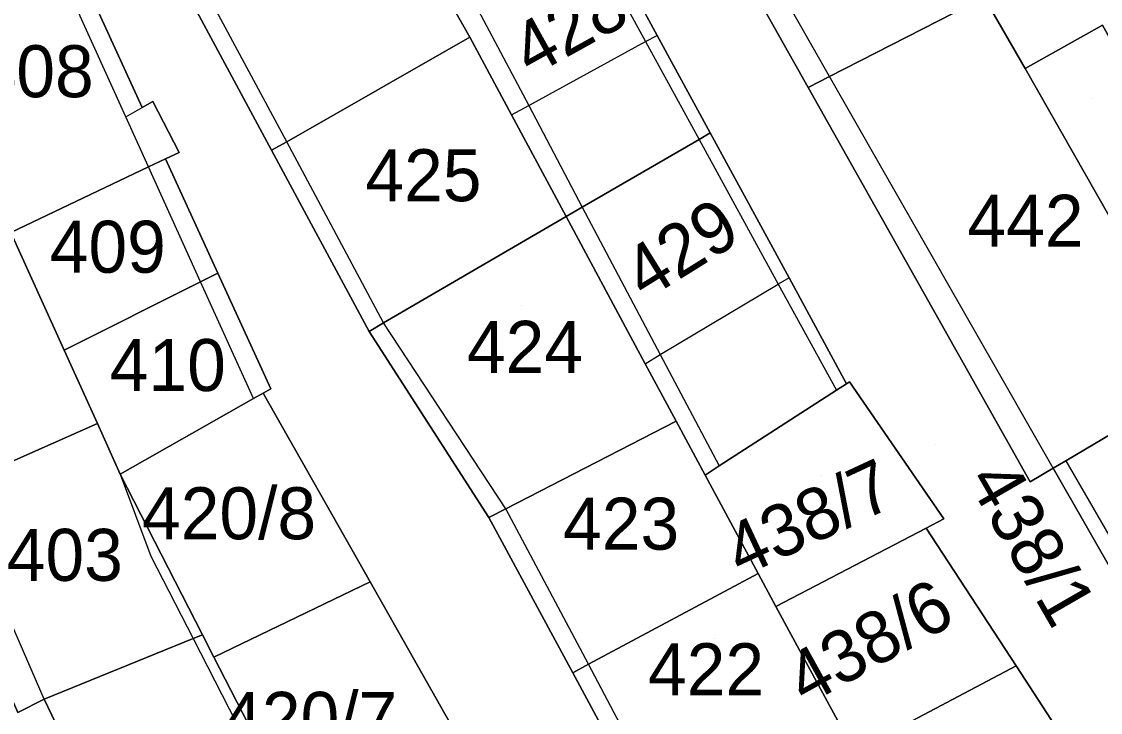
# Model space of a CAD drawing. Extents: x -263943 to -261149, y -1236934 to -1230686.
# Drawn here: x -262825.9 to -262784.4, y -1235527.52 to -1235500.95 of the extents above; entities that cross this region are included whole.
import ezdxf

# ---------------------------------------------------------------- set-up
doc = ezdxf.new("R2010")
doc.units = 0
for name, color, linetype in [('body_kn', 7, 'Continuous'), ('kladpar_druhypozemkov', 7, 'Continuous'), ('kladpar_hranice', 7, 'Continuous'), ('kladpar_parcelnecisla', 7, 'Continuous'), ('kladpar_plochy', 7, 'Continuous'), ('zappar_hrandruhpozemk', 7, 'Continuous')]:
    doc.layers.add(name, color=color, linetype=linetype)

msp = doc.modelspace()

# ---------------------------------------------------------------- linework, layer by layer
at = {"layer": 'body_kn'}
for p, q in [((-262801.45, -1235501.48), (-262801.45, -1235501.48)), ((-262808.66, -1235501.55), (-262808.66, -1235501.55)), ((-262808.66, -1235501.55), (-262808.66, -1235501.55)), ((-262801.9, -1235501.72), (-262801.9, -1235501.72)), ((-262801.9, -1235501.72), (-262801.9, -1235501.72)), ((-262794.82, -1235503.06), (-262794.82, -1235503.06)), ((-262794.82, -1235503.06), (-262794.82, -1235503.06)), ((-262787.3, -1235502.76), (-262787.3, -1235502.76)), ((-262795.64, -1235503.48), (-262795.64, -1235503.48)), ((-262821.26, -1235504.26), (-262821.26, -1235504.26)), ((-262820.85, -1235504.02), (-262820.85, -1235504.02)), ((-262806.39, -1235504.18), (-262806.39, -1235504.18)), ((-262806.39, -1235504.18), (-262806.39, -1235504.18)), ((-262821.88, -1235504.62), (-262821.88, -1235504.62)), ((-262821.88, -1235504.62), (-262821.88, -1235504.62)), ((-262807.05, -1235504.54), (-262807.05, -1235504.54)), ((-262807.05, -1235504.54), (-262807.05, -1235504.54)), ((-262799.41, -1235505.23), (-262799.41, -1235505.23)), ((-262815.7, -1235505.57), (-262815.7, -1235505.57)), ((-262815.7, -1235505.57), (-262815.7, -1235505.57)), ((-262799.84, -1235505.48), (-262799.84, -1235505.48)), ((-262799.84, -1235505.48), (-262799.84, -1235505.48)), ((-262819.84, -1235505.98), (-262819.84, -1235505.98)), ((-262819.84, -1235505.98), (-262819.84, -1235505.98)), ((-262816.28, -1235505.9), (-262816.28, -1235505.9)), ((-262820.36, -1235506.23), (-262820.36, -1235506.23)), ((-262821.01, -1235506.54), (-262821.01, -1235506.54)), ((-262821.01, -1235506.54), (-262821.01, -1235506.54)), ((-262804.33, -1235508.09), (-262804.33, -1235508.09)), ((-262804.33, -1235508.09), (-262804.33, -1235508.09)), ((-262804.95, -1235508.45), (-262804.95, -1235508.45)), ((-262818.35, -1235510.62), (-262818.35, -1235510.62)), ((-262819.01, -1235510.96), (-262819.01, -1235510.96)), ((-262819.01, -1235510.96), (-262819.01, -1235510.96)), ((-262796.38, -1235510.8), (-262796.38, -1235510.8)), ((-262796.38, -1235510.8), (-262796.38, -1235510.8)), ((-262796.8, -1235511.05), (-262796.8, -1235511.05)), ((-262811.97, -1235512.54), (-262811.97, -1235512.54)), ((-262811.97, -1235512.54), (-262811.97, -1235512.54)), ((-262812.53, -1235512.87), (-262812.53, -1235512.87)), ((-262824.26, -1235513.59), (-262824.26, -1235513.59)), ((-262801.33, -1235513.76), (-262801.33, -1235513.76)), ((-262801.33, -1235513.76), (-262801.33, -1235513.76)), ((-262801.91, -1235514.11), (-262801.91, -1235514.11)), ((-262801.91, -1235514.11), (-262801.91, -1235514.11)), ((-262816.31, -1235515.07), (-262816.31, -1235515.07)), ((-262794.56, -1235515.13), (-262794.56, -1235515.13)), ((-262794.17, -1235514.88), (-262794.17, -1235514.88)), ((-262794.17, -1235514.88), (-262794.17, -1235514.88)), ((-262794.06, -1235514.81), (-262794.06, -1235514.81)), ((-262816.97, -1235515.45), (-262816.97, -1235515.45)), ((-262816.97, -1235515.45), (-262816.97, -1235515.45)), ((-262816.6, -1235515.24), (-262816.6, -1235515.24)), ((-262816.6, -1235515.24), (-262816.6, -1235515.24)), ((-262822.98, -1235516.41), (-262822.98, -1235516.41)), ((-262800.72, -1235516.32), (-262800.72, -1235516.32)), ((-262799.07, -1235518.04), (-262799.07, -1235518.04)), ((-262785.73, -1235517.84), (-262785.73, -1235517.84)), ((-262785.73, -1235517.84), (-262785.73, -1235517.84)), ((-262822.1, -1235518.36), (-262822.1, -1235518.36)), ((-262822.1, -1235518.36), (-262822.1, -1235518.36)), ((-262799.61, -1235518.39), (-262799.61, -1235518.39)), ((-262786.22, -1235518.13), (-262786.22, -1235518.13)), ((-262786.22, -1235518.13), (-262786.22, -1235518.13)), ((-262787.11, -1235518.65), (-262787.11, -1235518.65)), ((-262807.27, -1235519.69), (-262807.27, -1235519.69)), ((-262807.27, -1235519.69), (-262807.27, -1235519.69)), ((-262807.92, -1235520.02), (-262807.92, -1235520.02)), ((-262790.43, -1235520.08), (-262790.43, -1235520.08)), ((-262791.1, -1235520.43), (-262791.1, -1235520.43)), ((-262820.92, -1235521.51), (-262820.92, -1235521.51)), ((-262797.57, -1235522.18), (-262797.57, -1235522.18)), ((-262812.49, -1235522.5), (-262812.49, -1235522.5)), ((-262796.89, -1235523.44), (-262796.89, -1235523.44)), ((-262796.89, -1235523.44), (-262796.89, -1235523.44)), ((-262819.29, -1235524.68), (-262819.29, -1235524.68)), ((-262819.29, -1235524.68), (-262819.29, -1235524.68)), ((-262818.94, -1235524.54), (-262818.94, -1235524.54)), ((-262818.5, -1235525.39), (-262818.5, -1235525.39)), ((-262804.09, -1235525.67), (-262804.09, -1235525.67)), ((-262804.09, -1235525.67), (-262804.09, -1235525.67)), ((-262787.65, -1235525.73), (-262787.65, -1235525.73)), ((-262804.7, -1235526), (-262804.7, -1235526)), ((-262825.02, -1235527.01), (-262825.02, -1235527.01)), ((-262825.02, -1235527.01), (-262825.02, -1235527.01))]:
    msp.add_line(p, q, dxfattribs=at)
at = {"layer": 'kladpar_druhypozemkov'}
for p, q in [((-262825.63, -1235502.26), (-262825.63, -1235502.26)), ((-262784.73, -1235503.92), (-262784.73, -1235503.92)), ((-262810.83, -1235505.91), (-262810.83, -1235505.91)), ((-262788.58, -1235507.56), (-262788.58, -1235507.56)), ((-262822.53, -1235508.51), (-262822.53, -1235508.51)), ((-262800.88, -1235508.46), (-262800.88, -1235508.46)), ((-262806.68, -1235511.86), (-262806.68, -1235511.86)), ((-262820.73, -1235513.21), (-262820.73, -1235513.21)), ((-262790.78, -1235517.21), (-262790.78, -1235517.21)), ((-262795.13, -1235518.41), (-262795.13, -1235518.41)), ((-262817.58, -1235518.76), (-262817.58, -1235518.76)), ((-262802.83, -1235519.26), (-262802.83, -1235519.26)), ((-262824.53, -1235520.66), (-262824.53, -1235520.66)), ((-262793.46, -1235523.87), (-262793.46, -1235523.87)), ((-262799.23, -1235524.66), (-262799.23, -1235524.66)), ((-262814.42, -1235526.89), (-262814.42, -1235526.89))]:
    msp.add_line(p, q, dxfattribs=at)
at = {"layer": 'kladpar_hranice'}
for points in [[(-262808.66, -1235501.55), (-262815.7, -1235505.57), (-262816.28, -1235505.9), (-262822.49, -1235494.36), (-262814.95, -1235490.62), (-262814.27, -1235491.63), (-262809.52, -1235500.03), (-262808.66, -1235501.55)], [(-262794.82, -1235503.06), (-262795.64, -1235503.48), (-262800.6, -1235494.66), (-262799.85, -1235494.25), (-262793.57, -1235490.83), (-262788.39, -1235499.76), (-262788.87, -1235500.01), (-262794.82, -1235503.06)], [(-262822.49, -1235494.36), (-262816.28, -1235505.9), (-262812.53, -1235512.87), (-262807.92, -1235520.02), (-262804.7, -1235526), (-262801.27, -1235532.35), (-262797.68, -1235539.17), (-262794.1, -1235545.96)], [(-262800.6, -1235494.66), (-262795.64, -1235503.48), (-262787.11, -1235518.65), (-262786.22, -1235518.13), (-262782.42, -1235524.78), (-262778.55, -1235531.56), (-262770.44, -1235545.76), (-262770.24, -1235546.12)], [(-262819.84, -1235505.98), (-262820.36, -1235506.23), (-262821.01, -1235506.54), (-262826.31, -1235509.06), (-262826.46, -1235508.74), (-262828.42, -1235504.4), (-262830.34, -1235500.17), (-262830.49, -1235499.84), (-262831.03, -1235498.65), (-262825.17, -1235495.71), (-262821.26, -1235504.26), (-262820.85, -1235504.02), (-262819.84, -1235505.98)], [(-262798.08, -1235550.53), (-262801.15, -1235545.26), (-262801.88, -1235543.16), (-262803.16, -1235539.45), (-262804.42, -1235535.82), (-262805.8, -1235536.66), (-262810, -1235528.66), (-262809.23, -1235528.25), (-262812.49, -1235522.5), (-262816.6, -1235515.24), (-262816.31, -1235515.07), (-262818.35, -1235510.62), (-262820.36, -1235506.23), (-262819.84, -1235505.98), (-262820.85, -1235504.02), (-262821.26, -1235504.26), (-262825.17, -1235495.71)], [(-262804.33, -1235508.09), (-262804.95, -1235508.45), (-262807.05, -1235504.54), (-262808.66, -1235501.55), (-262809.52, -1235500.03), (-262808.79, -1235499.65), (-262808.23, -1235499.36), (-262804.3, -1235497.33), (-262803.84, -1235497.09), (-262801.45, -1235501.48), (-262799.41, -1235505.23), (-262799.84, -1235505.48), (-262804.33, -1235508.09)], [(-262766.8, -1235557.08), (-262775.59, -1235545), (-262782, -1235533.78), (-262784.78, -1235529.44), (-262785.12, -1235529.61), (-262787.65, -1235525.73), (-262791.1, -1235520.43), (-262790.43, -1235520.08), (-262794.06, -1235514.81), (-262794.17, -1235514.88), (-262796.38, -1235510.8), (-262799.41, -1235505.23), (-262801.45, -1235501.48), (-262803.84, -1235497.09)], [(-262830.34, -1235500.17), (-262835.79, -1235502.34), (-262836.89, -1235502.78), (-262834.96, -1235507.19), (-262833.74, -1235509.98), (-262833.04, -1235511.56), (-262832.13, -1235513.64), (-262831.8, -1235514.37), (-262831.58, -1235514.88), (-262829.62, -1235519.34), (-262826.04, -1235527.52), (-262825.02, -1235527.01), (-262822.86, -1235531.54), (-262819.76, -1235538.02), (-262817.08, -1235543.62), (-262814.41, -1235549.2), (-262810.78, -1235555.75)], [(-262830.34, -1235500.17), (-262828.42, -1235504.4), (-262826.46, -1235508.74), (-262826.31, -1235509.06), (-262824.26, -1235513.59), (-262822.98, -1235516.41), (-262828.57, -1235518.88), (-262829.62, -1235519.34), (-262831.58, -1235514.88), (-262831.8, -1235514.37), (-262832.13, -1235513.64), (-262833.04, -1235511.56), (-262833.74, -1235509.98), (-262834.96, -1235507.19), (-262836.89, -1235502.78), (-262835.79, -1235502.34), (-262830.34, -1235500.17)], [(-262786.22, -1235518.13), (-262787.11, -1235518.65), (-262795.64, -1235503.48), (-262794.82, -1235503.06), (-262788.87, -1235500.01), (-262787.3, -1235502.76), (-262781.34, -1235513.23), (-262780.48, -1235514.73), (-262785.73, -1235517.84), (-262786.22, -1235518.13)], [(-262743.99, -1235566.66), (-262747.88, -1235560.71), (-262751.26, -1235555.95), (-262751.42, -1235555.35), (-262751.42, -1235554.93), (-262758.68, -1235543.02), (-262764.16, -1235534.01), (-262768.16, -1235536.37), (-262772.89, -1235528.06), (-262776.64, -1235521.47), (-262780.48, -1235514.73), (-262781.34, -1235513.23), (-262778.51, -1235511.55), (-262784.32, -1235501.09), (-262787.3, -1235502.76), (-262788.87, -1235500.01)], [(-262784.32, -1235501.09), (-262778.51, -1235511.55), (-262781.34, -1235513.23), (-262787.3, -1235502.76), (-262784.32, -1235501.09)], [(-262811.97, -1235512.54), (-262812.53, -1235512.87), (-262816.28, -1235505.9), (-262815.7, -1235505.57), (-262808.66, -1235501.55), (-262807.05, -1235504.54), (-262804.95, -1235508.45), (-262811.97, -1235512.54)], [(-262794.17, -1235514.88), (-262794.56, -1235515.13), (-262799.07, -1235518.04), (-262799.61, -1235518.39), (-262800.72, -1235516.32), (-262801.91, -1235514.11), (-262804.95, -1235508.45), (-262804.33, -1235508.09), (-262799.84, -1235505.48), (-262799.41, -1235505.23), (-262796.38, -1235510.8), (-262794.17, -1235514.88)], [(-262819.01, -1235510.96), (-262824.26, -1235513.59), (-262826.31, -1235509.06), (-262821.01, -1235506.54), (-262820.36, -1235506.23), (-262818.35, -1235510.62), (-262819.01, -1235510.96)], [(-262807.27, -1235519.69), (-262807.92, -1235520.02), (-262812.53, -1235512.87), (-262811.97, -1235512.54), (-262804.95, -1235508.45), (-262801.91, -1235514.11), (-262800.72, -1235516.32), (-262807.27, -1235519.69)], [(-262816.6, -1235515.24), (-262816.97, -1235515.45), (-262822.1, -1235518.36), (-262822.98, -1235516.41), (-262824.26, -1235513.59), (-262819.01, -1235510.96), (-262818.35, -1235510.62), (-262816.31, -1235515.07), (-262816.6, -1235515.24)], [(-262782.42, -1235524.78), (-262786.22, -1235518.13), (-262785.73, -1235517.84), (-262780.48, -1235514.73), (-262776.64, -1235521.47), (-262781.91, -1235524.49), (-262782.42, -1235524.78)], [(-262796.89, -1235523.44), (-262797.57, -1235522.18), (-262799.61, -1235518.39), (-262799.07, -1235518.04), (-262794.56, -1235515.13), (-262794.17, -1235514.88), (-262794.06, -1235514.81), (-262790.43, -1235520.08), (-262791.1, -1235520.43), (-262796.89, -1235523.44)], [(-262822.1, -1235518.36), (-262816.97, -1235515.45), (-262816.6, -1235515.24), (-262812.49, -1235522.5), (-262818.5, -1235525.39), (-262818.94, -1235524.54), (-262822.1, -1235518.36)], [(-262819.29, -1235524.68), (-262825.02, -1235527.01), (-262826.04, -1235527.52), (-262829.62, -1235519.34), (-262828.57, -1235518.88), (-262822.98, -1235516.41), (-262822.1, -1235518.36), (-262818.94, -1235524.54), (-262819.29, -1235524.68)], [(-262804.09, -1235525.67), (-262804.7, -1235526), (-262807.92, -1235520.02), (-262807.27, -1235519.69), (-262800.72, -1235516.32), (-262799.61, -1235518.39), (-262797.57, -1235522.18), (-262804.09, -1235525.67)], [(-262794.17, -1235528.46), (-262796.89, -1235523.44), (-262791.1, -1235520.43), (-262787.65, -1235525.73), (-262793.87, -1235529.02), (-262794.17, -1235528.46)], [(-262800.71, -1235532.04), (-262801.27, -1235532.35), (-262804.7, -1235526), (-262804.09, -1235525.67), (-262797.57, -1235522.18), (-262796.89, -1235523.44), (-262794.17, -1235528.46), (-262800.71, -1235532.04)], [(-262815.36, -1235531.5), (-262816.75, -1235528.8), (-262818.5, -1235525.39), (-262812.49, -1235522.5), (-262809.23, -1235528.25), (-262810, -1235528.66), (-262815.36, -1235531.5)], [(-262816.75, -1235528.8), (-262817.1, -1235528.95), (-262822.86, -1235531.54), (-262825.02, -1235527.01), (-262819.29, -1235524.68), (-262818.94, -1235524.54), (-262818.5, -1235525.39), (-262816.75, -1235528.8)], [(-262793.87, -1235529.02), (-262787.65, -1235525.73), (-262785.12, -1235529.61), (-262791.64, -1235533.12), (-262793.87, -1235529.02)]]:
    msp.add_lwpolyline(points, dxfattribs=at)
at = {"layer": 'kladpar_plochy'}
for p, q in [((-262787.3, -1235502.76), (-262788.87, -1235500.01)), ((-262784.32, -1235501.09), (-262787.3, -1235502.76))]:
    msp.add_line(p, q, dxfattribs=at)
for points in [[(-262808.66, -1235501.55), (-262815.7, -1235505.57), (-262816.28, -1235505.9), (-262822.49, -1235494.36), (-262814.95, -1235490.62), (-262814.27, -1235491.63), (-262809.52, -1235500.03)], [(-262794.82, -1235503.06), (-262795.64, -1235503.48), (-262800.6, -1235494.66), (-262799.85, -1235494.25), (-262793.57, -1235490.83), (-262788.39, -1235499.76), (-262788.87, -1235500.01)], [(-262819.84, -1235505.98), (-262820.36, -1235506.23), (-262821.01, -1235506.54), (-262826.31, -1235509.06), (-262826.46, -1235508.74), (-262828.42, -1235504.4), (-262830.34, -1235500.17), (-262830.49, -1235499.84), (-262831.03, -1235498.65), (-262825.17, -1235495.71), (-262821.26, -1235504.26), (-262820.85, -1235504.02)], [(-262804.33, -1235508.09), (-262804.95, -1235508.45), (-262807.05, -1235504.54), (-262808.66, -1235501.55), (-262809.52, -1235500.03), (-262808.79, -1235499.65), (-262808.23, -1235499.36), (-262804.3, -1235497.33), (-262803.84, -1235497.09), (-262801.45, -1235501.48), (-262799.41, -1235505.23), (-262799.84, -1235505.48)], [(-262830.34, -1235500.17), (-262828.42, -1235504.4), (-262826.46, -1235508.74), (-262826.31, -1235509.06), (-262824.26, -1235513.59), (-262822.98, -1235516.41), (-262828.57, -1235518.88), (-262829.62, -1235519.34), (-262831.58, -1235514.88), (-262831.8, -1235514.37), (-262832.13, -1235513.64), (-262833.04, -1235511.56), (-262833.74, -1235509.98), (-262834.96, -1235507.19), (-262836.89, -1235502.78), (-262835.79, -1235502.34)], [(-262786.22, -1235518.13), (-262787.11, -1235518.65), (-262795.64, -1235503.48), (-262794.82, -1235503.06), (-262788.87, -1235500.01), (-262787.3, -1235502.76), (-262781.34, -1235513.23), (-262780.48, -1235514.73), (-262785.73, -1235517.84)], [(-262784.32, -1235501.09), (-262778.51, -1235511.55), (-262781.34, -1235513.23), (-262787.3, -1235502.76)], [(-262811.97, -1235512.54), (-262812.53, -1235512.87), (-262816.28, -1235505.9), (-262815.7, -1235505.57), (-262808.66, -1235501.55), (-262807.05, -1235504.54), (-262804.95, -1235508.45)], [(-262794.17, -1235514.88), (-262794.56, -1235515.13), (-262799.07, -1235518.04), (-262799.61, -1235518.39), (-262800.72, -1235516.32), (-262801.91, -1235514.11), (-262804.95, -1235508.45), (-262804.33, -1235508.09), (-262799.84, -1235505.48), (-262799.41, -1235505.23), (-262796.38, -1235510.8)], [(-262819.01, -1235510.96), (-262824.26, -1235513.59), (-262826.31, -1235509.06), (-262821.01, -1235506.54), (-262820.36, -1235506.23), (-262818.35, -1235510.62)], [(-262807.27, -1235519.69), (-262807.92, -1235520.02), (-262812.53, -1235512.87), (-262811.97, -1235512.54), (-262804.95, -1235508.45), (-262801.91, -1235514.11), (-262800.72, -1235516.32)], [(-262816.6, -1235515.24), (-262816.97, -1235515.45), (-262822.1, -1235518.36), (-262822.98, -1235516.41), (-262824.26, -1235513.59), (-262819.01, -1235510.96), (-262818.35, -1235510.62), (-262816.31, -1235515.07)], [(-262782.42, -1235524.78), (-262786.22, -1235518.13), (-262785.73, -1235517.84), (-262780.48, -1235514.73), (-262776.64, -1235521.47), (-262781.91, -1235524.49)], [(-262796.89, -1235523.44), (-262797.57, -1235522.18), (-262799.61, -1235518.39), (-262799.07, -1235518.04), (-262794.56, -1235515.13), (-262794.17, -1235514.88), (-262794.06, -1235514.81), (-262790.43, -1235520.08), (-262791.1, -1235520.43)], [(-262822.1, -1235518.36), (-262816.97, -1235515.45), (-262816.6, -1235515.24), (-262812.49, -1235522.5), (-262818.5, -1235525.39), (-262818.94, -1235524.54)], [(-262819.29, -1235524.68), (-262825.02, -1235527.01), (-262826.04, -1235527.52), (-262829.62, -1235519.34), (-262828.57, -1235518.88), (-262822.98, -1235516.41), (-262822.1, -1235518.36), (-262818.94, -1235524.54)], [(-262804.09, -1235525.67), (-262804.7, -1235526), (-262807.92, -1235520.02), (-262807.27, -1235519.69), (-262800.72, -1235516.32), (-262799.61, -1235518.39), (-262797.57, -1235522.18)], [(-262794.17, -1235528.46), (-262796.89, -1235523.44), (-262791.1, -1235520.43), (-262787.65, -1235525.73), (-262793.87, -1235529.02)], [(-262800.71, -1235532.04), (-262801.27, -1235532.35), (-262804.7, -1235526), (-262804.09, -1235525.67), (-262797.57, -1235522.18), (-262796.89, -1235523.44), (-262794.17, -1235528.46)], [(-262815.36, -1235531.5), (-262816.75, -1235528.8), (-262818.5, -1235525.39), (-262812.49, -1235522.5), (-262809.23, -1235528.25), (-262810, -1235528.66)], [(-262816.75, -1235528.8), (-262817.1, -1235528.95), (-262822.86, -1235531.54), (-262825.02, -1235527.01), (-262819.29, -1235524.68), (-262818.94, -1235524.54), (-262818.5, -1235525.39)], [(-262793.87, -1235529.02), (-262787.65, -1235525.73), (-262785.12, -1235529.61), (-262791.64, -1235533.12)]]:
    msp.add_lwpolyline(points, close=True, dxfattribs=at)
for points in [[(-262822.49, -1235494.36), (-262816.28, -1235505.9), (-262812.53, -1235512.87), (-262807.92, -1235520.02), (-262804.7, -1235526), (-262801.27, -1235532.35), (-262797.68, -1235539.17), (-262794.1, -1235545.96), (-262790.06, -1235554.37)], [(-262800.6, -1235494.66), (-262795.64, -1235503.48), (-262787.11, -1235518.65), (-262786.22, -1235518.13), (-262782.42, -1235524.78), (-262778.55, -1235531.56), (-262770.44, -1235545.76), (-262770.24, -1235546.12), (-262760.77, -1235557.02)], [(-262798.08, -1235550.53), (-262801.15, -1235545.26), (-262801.88, -1235543.16), (-262803.16, -1235539.45), (-262804.42, -1235535.82), (-262805.8, -1235536.66), (-262810, -1235528.66), (-262809.23, -1235528.25), (-262812.49, -1235522.5), (-262816.6, -1235515.24), (-262816.31, -1235515.07), (-262818.35, -1235510.62), (-262820.36, -1235506.23), (-262819.84, -1235505.98), (-262820.85, -1235504.02), (-262821.26, -1235504.26), (-262825.17, -1235495.71)], [(-262766.8, -1235557.08), (-262775.59, -1235545), (-262782, -1235533.78), (-262784.78, -1235529.44), (-262785.12, -1235529.61), (-262787.65, -1235525.73), (-262791.1, -1235520.43), (-262790.43, -1235520.08), (-262794.06, -1235514.81), (-262794.17, -1235514.88), (-262796.38, -1235510.8), (-262799.41, -1235505.23), (-262801.45, -1235501.48), (-262803.84, -1235497.09)], [(-262830.34, -1235500.17), (-262835.79, -1235502.34), (-262836.89, -1235502.78), (-262834.96, -1235507.19), (-262833.74, -1235509.98), (-262833.04, -1235511.56), (-262832.13, -1235513.64), (-262831.8, -1235514.37), (-262831.58, -1235514.88), (-262829.62, -1235519.34), (-262826.04, -1235527.52), (-262825.02, -1235527.01), (-262822.86, -1235531.54), (-262819.76, -1235538.02), (-262817.08, -1235543.62), (-262814.41, -1235549.2), (-262810.78, -1235555.75), (-262808.31, -1235560.01), (-262804.85, -1235565.99), (-262800.74, -1235573.1), (-262793.63, -1235581.69), (-262796.89, -1235583.74)]]:
    msp.add_lwpolyline(points, dxfattribs=at)
at = {"layer": 'zappar_hrandruhpozemk'}
for p, q in [((-262794.82, -1235503.06), (-262799.85, -1235494.25)), ((-262815.7, -1235505.57), (-262821.21, -1235495.29)), ((-262801.9, -1235501.72), (-262801.45, -1235501.48)), ((-262806.39, -1235504.18), (-262801.9, -1235501.72)), ((-262786.22, -1235518.13), (-262794.82, -1235503.06)), ((-262821.88, -1235504.62), (-262821.26, -1235504.26)), ((-262807.05, -1235504.54), (-262806.39, -1235504.18)), ((-262811.97, -1235512.54), (-262815.7, -1235505.57)), ((-262819.01, -1235510.96), (-262821.01, -1235506.54)), ((-262816.97, -1235515.45), (-262819.01, -1235510.96)), ((-262796.38, -1235510.8), (-262796.8, -1235511.05)), ((-262801.33, -1235513.76), (-262796.8, -1235511.05)), ((-262807.27, -1235519.69), (-262811.97, -1235512.54)), ((-262801.91, -1235514.11), (-262801.33, -1235513.76)), ((-262785.73, -1235517.84), (-262781.91, -1235524.49)), ((-262822.1, -1235518.36), (-262820.92, -1235521.51)), ((-262825.02, -1235527.01), (-262828.57, -1235518.88)), ((-262804.09, -1235525.67), (-262807.27, -1235519.69)), ((-262820.92, -1235521.51), (-262819.29, -1235524.68)), ((-262819.29, -1235524.68), (-262817.1, -1235528.95)), ((-262800.71, -1235532.04), (-262804.09, -1235525.67))]:
    msp.add_line(p, q, dxfattribs=at)
for points in [[(-262804.3, -1235497.33), (-262801.9, -1235501.72), (-262799.84, -1235505.48)], [(-262821.01, -1235506.54), (-262821.88, -1235504.62), (-262825.16, -1235497.39)], [(-262808.79, -1235499.65), (-262806.39, -1235504.18), (-262804.33, -1235508.09)], [(-262799.84, -1235505.48), (-262796.8, -1235511.05), (-262794.56, -1235515.13)], [(-262804.33, -1235508.09), (-262801.33, -1235513.76), (-262799.07, -1235518.04)]]:
    msp.add_lwpolyline(points, dxfattribs=at)

# ---------------------------------------------------------------- texts
at = {"layer": 'kladpar_parcelnecisla'}
for s, rotation, p in [('428', 29, (-262806.302, -1235503.093)), ('429', 32, (-262801.913, -1235511.702)), ('438/7', 25, (-262798.226, -1235522.34)), ('438/1', 300, (-262789.558, -1235518.591)), ('438/6', 29, (-262795.745, -1235527.288))]:
    msp.add_text(s, height=2, rotation=rotation, dxfattribs=at).set_placement(p)
for s, p in [('408', (-262827.584, -1235503.86)), ('425', (-262812.671, -1235507.86)), ('442', (-262789.516, -1235509.61)), ('409', (-262824.81, -1235510.61)), ('424', (-262808.766, -1235514.46)), ('410', (-262822.501, -1235515.16)), ('420/8', (-262821.261, -1235520.86)), ('423', (-262805.068, -1235521.26)), ('403', (-262826.463, -1235522.46)), ('422', (-262801.802, -1235526.86)), ('420/7', (-262818.14, -1235528.73))]:
    msp.add_text(s, height=2, dxfattribs=at).set_placement(p)

doc.saveas('drawing.dxf')
